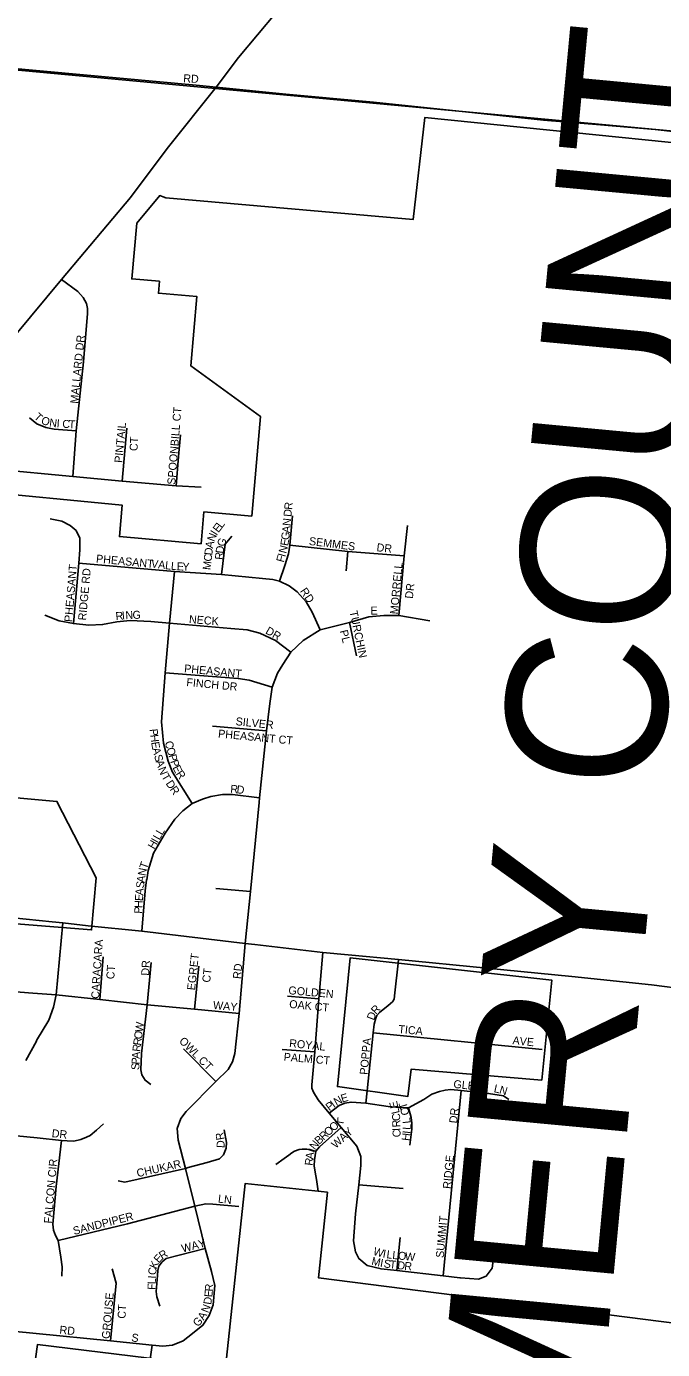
# Model space of a CAD drawing. Extents: x 0 to 680, y 0 to 440.
# Drawn here: x 91.08 to 102.85, y 204.28 to 228.79 of the extents above; entities that cross this region are included whole.
import ezdxf

# ---------------------------------------------------------------- set-up
doc = ezdxf.new("R2010")
doc.units = 0
for name, color, linetype in [('GM_X_Adjacent_County_Text', 7, 'Continuous'), ('GM_X_City_Street', 7, 'Continuous'), ('GM_X_City_Street_Text', 7, 'Continuous'), ('GM_X_Corporation', 7, 'Continuous'), ('GM_X_Section', 7, 'Continuous')]:
    doc.layers.add(name, color=color, linetype=linetype)

msp = doc.modelspace()

# ---------------------------------------------------------------- linework, layer by layer
at = {"layer": 'GM_X_City_Street'}
for points in [[(89.85, 221.868), (90.448, 222.586), (90.882, 223.086), (91.724, 224.105), (93, 225.625), (93.68, 226.531), (94.585, 227.667), (95.002, 228.216), (95.704, 229.052)], [(85.499, 228.514), (86.4, 228.43), (89.973, 228.094), (94.217, 227.702), (94.585, 227.667), (95.878, 227.537), (97.497, 227.388), (99.377, 227.189), (100.647, 227.053), (101.701, 226.969), (102.716, 226.884), (103.37, 226.808), (103.758, 226.775)], [(91.933, 220.457), (91.995, 221.298), (92.13, 222.578), (92.203, 223.472), (92.208, 223.566), (92.187, 223.659), (92.127, 223.772), (92.026, 223.878), (91.724, 224.105)], [(91.13, 221.541), (91.27, 221.429), (91.436, 221.36), (91.586, 221.333), (91.995, 221.298)], [(92.848, 220.367), (92.933, 221.349)], [(89.398, 221.287), (90.015, 220.81), (90.177, 220.707), (90.334, 220.632), (90.489, 220.59), (91.933, 220.457), (92.848, 220.367), (93.845, 220.284), (94.31, 220.255)], [(93.845, 220.284), (93.89, 220.823), (93.93, 221.226)], [(91.945, 217.729), (92.043, 218.851), (92.063, 219.097), (92.063, 219.313), (91.994, 219.451), (91.885, 219.549), (91.728, 219.628), (91.512, 219.668)], [(95.762, 218.516), (95.859, 218.808), (95.924, 219.024), (95.95, 219.181), (96.002, 219.723)], [(94.689, 218.639), (94.754, 219.2), (94.878, 219.351)], [(97.966, 217.877), (98.069, 218.985), (98.127, 219.547)], [(95.95, 219.181), (97.022, 219.063), (98.069, 218.985)], [(96.996, 218.704), (97.022, 219.063)], [(92.043, 218.851), (93.814, 218.693), (94.689, 218.639), (95.447, 218.566), (95.634, 218.546), (95.762, 218.516), (95.939, 218.428), (96.086, 218.32), (96.254, 218.133), (96.362, 217.941), (96.513, 217.612)], [(94.142, 214.394), (93.779, 214.978), (93.697, 215.184), (93.615, 215.513), (93.574, 215.911), (93.642, 216.817), (93.725, 217.739), (93.814, 218.693)], [(91.413, 217.887), (91.679, 217.779), (91.945, 217.729), (92.23, 217.7), (92.486, 217.71), (92.751, 217.759), (92.997, 217.788), (93.381, 217.769), (93.725, 217.739), (94.857, 217.641), (95.162, 217.611), (95.398, 217.552), (95.683, 217.414), (95.969, 217.202)], [(95.382, 214.415), (95.39, 214.499), (95.52, 215.742), (95.578, 216.248), (95.622, 216.552), (95.723, 216.812), (95.824, 216.971), (95.969, 217.202), (96.2, 217.419), (96.513, 217.612), (97.053, 217.752), (97.414, 217.853), (97.689, 217.882), (97.966, 217.877), (98.542, 217.781)], [(97.182, 217.132), (97.053, 217.752)], [(93.642, 216.817), (94.994, 216.714), (95.199, 216.679), (95.622, 216.552)], [(94.521, 215.831), (95.52, 215.742)], [(93.211, 212.03), (93.274, 212.777), (93.297, 212.985), (93.304, 212.985), (93.326, 213.155), (93.43, 213.474), (93.645, 213.845), (93.823, 214.105), (93.972, 214.26), (94.142, 214.394), (94.335, 214.476), (94.491, 214.527), (94.706, 214.565), (94.891, 214.565), (95.39, 214.499)], [(93.402, 204.361), (93.597, 204.342), (93.779, 204.366), (93.977, 204.445), (94.151, 204.58), (94.341, 204.731), (94.46, 204.913), (94.532, 205.111), (94.565, 205.471), (94.5, 205.729), (94.381, 206.156), (94.191, 206.94), (94.017, 207.637), (93.882, 208.16), (93.866, 208.374), (93.936, 208.562), (94.029, 208.691), (94.579, 209.245), (94.809, 209.467), (94.888, 209.614), (94.931, 209.768), (95.011, 210.509), (95.123, 211.806), (95.223, 212.765), (95.382, 214.415)], [(94.584, 212.821), (95.223, 212.765)], [(89.199, 212.441), (89.62, 212.401), (91.549, 212.204)], [(91.067, 209.634), (91.263, 209.995), (91.263, 210.01), (91.488, 210.386), (91.578, 210.626), (91.623, 210.851), (91.752, 212.184)], [(91.549, 212.204), (91.752, 212.184), (92.221, 212.134), (93.211, 212.03), (95.123, 211.806), (95.306, 211.785)], [(95.306, 211.785), (96.564, 211.637), (97.028, 211.595)], [(92.435, 210.766), (92.495, 211.557)], [(99.748, 206.158), (99.697, 205.788), (99.582, 205.642), (99.442, 205.583), (99.109, 205.609), (99.096, 205.609), (98.79, 205.647), (97.932, 205.746), (97.639, 205.775), (97.384, 205.839), (97.23, 205.967), (97.166, 206.094), (97.128, 206.299), (97.167, 206.796), (97.23, 207.334), (97.268, 207.692), (97.268, 207.859), (97.192, 208.05), (96.898, 208.395), (96.68, 208.664), (96.476, 208.907), (96.386, 209.047), (96.36, 209.125), (96.361, 209.184), (96.413, 209.796), (96.487, 210.778), (96.564, 211.637)], [(97.028, 211.595), (97.962, 211.51), (99.597, 211.349), (101.169, 211.192), (102.647, 211.035), (103.315, 210.954), (103.684, 210.909), (104.709, 210.847)], [(97.954, 211.439), (97.962, 211.51)], [(93.375, 209.19), (93.271, 209.271), (93.214, 209.369), (93.19, 209.462), (93.208, 209.768), (93.307, 210.67), (93.387, 211.449)], [(94.184, 210.587), (94.268, 211.386)], [(97.382, 209.077), (97.495, 210.152), (97.512, 210.311), (97.542, 210.422), (97.562, 210.469), (97.613, 210.526), (97.769, 210.655), (97.85, 210.722), (97.882, 210.774), (97.894, 210.887), (97.954, 211.439)], [(88.44, 209.309), (88.667, 209.274), (88.978, 209.255), (89.207, 209.257), (89.486, 209.335), (89.705, 209.422), (89.779, 209.482), (89.82, 209.544), (89.842, 209.7), (89.862, 209.867), (89.904, 210.006), (89.975, 210.164), (90.106, 210.382), (90.237, 210.582), (90.324, 210.696), (90.507, 210.827), (90.69, 210.888), (90.804, 210.914), (91.192, 210.882), (91.623, 210.851), (92.435, 210.766), (93.307, 210.67), (94.184, 210.587), (95.011, 210.509)], [(95.905, 210.826), (96.487, 210.778)], [(97.495, 210.152), (100.624, 209.841)], [(94.579, 209.245), (93.98, 209.853)], [(95.807, 209.842), (96.413, 209.796)], [(96.68, 208.664), (96.865, 208.802), (96.966, 208.845), (97.085, 208.865), (97.358, 208.844), (97.773, 208.786), (98.046, 208.76), (98.146, 208.76), (98.429, 208.912), (98.581, 209.012), (98.718, 209.064), (98.823, 209.085), (98.933, 209.101), (99.122, 209.08), (99.631, 209.028), (99.904, 208.981), (100.004, 208.917)], [(97.358, 208.844), (97.382, 209.077)], [(98.79, 205.647), (99.122, 209.08)], [(98.169, 208.066), (98.209, 208.364), (98.209, 208.48), (98.195, 208.58), (98.146, 208.76)], [(89.583, 208.072), (89.708, 208.066), (89.933, 208.131), (90.17, 208.214), (90.294, 208.255), (90.401, 208.285), (90.894, 208.244), (91.272, 208.202), (91.722, 208.155), (91.829, 208.149), (91.953, 208.143), (92.084, 208.173), (92.185, 208.214), (92.256, 208.249), (92.374, 208.344), (92.504, 208.463)], [(94.07, 207.652), (94.419, 207.745), (94.649, 207.814), (94.726, 207.89), (94.772, 208.013), (94.779, 208.12), (94.733, 208.35)], [(96.478, 207.218), (96.447, 207.435), (96.42, 207.567), (96.404, 207.687), (96.408, 207.799), (96.431, 207.954), (96.497, 208.035), (96.898, 208.395)], [(91.731, 205.639), (91.738, 205.813), (91.71, 205.994), (91.661, 206.3), (91.612, 206.398), (91.577, 206.496), (91.563, 206.607), (91.626, 207.304), (91.722, 208.155)], [(95.694, 207.708), (95.847, 207.82), (95.93, 207.882), (95.988, 207.925), (96.036, 207.956), (96.125, 207.987), (96.18, 207.996), (96.265, 207.996), (96.321, 207.989), (96.377, 207.967), (96.431, 207.954)], [(92.771, 207.407), (92.894, 207.384), (94.017, 207.637), (94.07, 207.652)], [(97.23, 207.334), (98.05, 207.265)], [(91.661, 206.3), (92.943, 206.614), (94.191, 206.94), (94.399, 206.983), (94.525, 206.976), (95.006, 206.935)], [(97.932, 205.746), (97.996, 206.358)], [(93.545, 205.089), (93.487, 205.258), (93.477, 205.355), (93.487, 205.505), (93.502, 205.655), (93.506, 205.747), (93.526, 205.825), (93.589, 205.907), (93.661, 205.97), (94.381, 206.156)], [(92.63, 204.446), (92.736, 205.51), (92.663, 205.777)], [(89.323, 205.153), (89.427, 204.982), (89.523, 204.841), (89.597, 204.774), (89.686, 204.737), (89.872, 204.715), (92.63, 204.446), (93.402, 204.361)], [(93.368, 204.103), (93.385, 204.232), (93.402, 204.361)]]:
    msp.add_lwpolyline(points, dxfattribs=at)
at = {"layer": 'GM_X_Corporation'}
for points in [[(106.116, 226.325), (98.449, 227.103), (98.234, 225.217), (93.656, 225.617), (93.609, 225.633), (93.544, 225.656), (93.116, 225.145), (93.026, 224.115), (93.538, 224.07), (93.519, 223.849), (94.231, 223.787), (94.119, 222.502), (95.406, 221.566), (95.245, 219.72), (94.359, 219.798), (94.307, 219.207), (92.795, 219.34), (92.847, 219.925), (90.033, 220.196)], [(89.943, 214.586), (91.641, 214.437), (92.364, 213.018), (92.28, 212.055), (84.699, 212.662)], [(104.08, 204.644), (96.48, 205.611), (96.647, 207.197), (95.121, 207.358), (94.763, 203.949), (91.283, 204.376), (91.203, 203.803)], [(91.203, 203.803), (91.283, 204.376), (94.763, 203.949), (95.121, 207.358), (96.647, 207.197), (96.48, 205.611), (104.08, 204.644)]]:
    msp.add_lwpolyline(points, dxfattribs=at)
for points in [[(97.066, 211.537), (100.801, 211.124), (100.615, 209.274), (98.199, 209.479), (98.137, 208.972), (96.83, 209.153)], [(100.801, 211.124), (100.615, 209.274), (98.199, 209.479), (98.137, 208.972), (96.83, 209.153), (97.066, 211.537)]]:
    msp.add_lwpolyline(points, close=True, dxfattribs=at)
at = {"layer": 'GM_X_Section'}
msp.add_lwpolyline([(107.626, 242.209), (106.175, 226.561), (90.794, 227.996), (91.891, 243.739)], close=True, dxfattribs=at)

# ---------------------------------------------------------------- texts
at = {"layer": 'GM_X_Adjacent_County_Text'}
msp.add_text('MONTGOMERY COUNTY', height=2.96462, rotation=84.6299, dxfattribs=at).set_placement((99.938, 184.315))
at = {"layer": 'GM_X_City_Street_Text'}
for s, height, rotation, p in [('RD', 0.1482, 356.9776, (93.975, 227.758)), ('MALLARD DR', 0.1482, 84.3539, (92.031, 221.798)), ('T', 0.148, 317.4929, (91.203, 221.54)), ('O', 0.148, 339.6774, (91.334, 221.437)), ('SPOONBILL CT', 0.14823, 85.3341, (93.829, 220.297)), ('N', 0.148, 352.5191, (91.491, 221.383)), ('I', 0.148, 356.2316, (91.631, 221.365)), ('C', 0.148, 356.6418, (91.736, 221.358)), ('T', 0.148, 356.6384, (91.853, 221.351)), ('PINTAIL', 0.1482, 84.7089, (92.85, 220.702)), ('CT', 0.1482, 86.8215, (93.131, 220.922)), ('D', 0.148, 84.3946, (95.979, 219.702)), ('R', 0.148, 84.3812, (95.992, 219.832)), ('L', 0.148, 52.6979, (94.692, 219.486)), ('N', 0.148, 84.3946, (95.963, 219.533)), ('N', 0.148, 68.2464, (94.551, 219.236)), ('I', 0.148, 57.8808, (94.596, 219.351)), ('E', 0.148, 52.6979, (94.629, 219.403)), ('G', 0.148, 84.3047, (95.937, 219.273)), ('A', 0.148, 84.3721, (95.95, 219.403)), ('D', 0.148, 83.7949, (94.514, 218.989)), ('A', 0.148, 78.6121, (94.527, 219.115)), ('D', 0.148, 82.414, (94.721, 219.021)), ('G', 0.148, 71.6549, (94.737, 219.143)), ('N', 0.148, 75.2108, (95.882, 219.019)), ('E', 0.148, 80.7011, (95.919, 219.16)), ('SEMMES', 0.1482, 352.875, (96.299, 219.188)), ('DR', 0.1482, 353.9832, (97.551, 219.071)), ('PHEASANT', 0.1482, 354.5228, (92.359, 218.862)), ('V', 0.148, 353.3412, (93.377, 218.771)), ('A', 0.148, 353.3195, (93.507, 218.755)), ('L', 0.148, 353.3434, (93.636, 218.74)), ('L', 0.148, 354.7328, (93.744, 218.728)), ('E', 0.148, 357.0235, (93.854, 218.718)), ('Y', 0.148, 357.3922, (93.96, 218.712)), ('M', 0.148, 83.7949, (94.484, 218.716)), ('C', 0.148, 83.7949, (94.501, 218.872)), ('R', 0.148, 83.8207, (94.709, 218.905)), ('F', 0.148, 75.0492, (95.838, 218.854)), ('I', 0.148, 75.0674, (95.865, 218.955)), ('PHEASANT', 0.1482, 85.301, (91.924, 217.754)), ('RIDGE RD', 0.1482, 84.7255, (92.178, 217.783)), ('MORRELL', 0.1482, 84.8083, (97.951, 217.897)), ('RD', 0.1482, 303.4842, (96.133, 218.332)), ('DR', 0.1482, 83.9946, (98.228, 218.185)), ('R', 0.148, 5.5946, (92.732, 217.792)), ('I', 0.148, 5.6171, (92.849, 217.804)), ('N', 0.148, 3.5436, (92.912, 217.81)), ('G', 0.148, 0.2405, (93.04, 217.818)), ('NECK', 0.1482, 355.4887, (94.08, 217.74)), ('TURCHIN', 0.1482, 282.0309, (97.054, 217.953)), ('E', 0.148, 0, (97.444, 217.897)), ('DR', 0.1482, 330.0637, (95.487, 217.554)), ('PL', 0.1482, 284.0298, (96.874, 217.593)), ('PHEASANT', 0.1482, 354.5228, (93.99, 216.827)), ('FINCH DR', 0.1482, 354.6436, (94.031, 216.573)), ('SILVER', 0.1482, 354.1724, (94.942, 215.849)), ('P', 0.148, 275.2538, (93.356, 215.774)), ('H', 0.148, 276.6197, (93.366, 215.667)), ('PHEASANT CT', 0.14823, 354.5315, (94.618, 215.621)), ('E', 0.148, 279.5188, (93.383, 215.529)), ('C', 0.148, 281.9625, (93.637, 215.539)), ('O', 0.148, 285.8495, (93.664, 215.413)), ('A', 0.148, 284.3322, (93.403, 215.413)), ('S', 0.148, 285.8405, (93.436, 215.282)), ('P', 0.148, 286.4786, (93.7, 215.286)), ('P', 0.148, 290.1947, (93.733, 215.176)), ('A', 0.148, 288.0143, (93.466, 215.176)), ('N', 0.148, 291.4078, (93.51, 215.043)), ('T', 0.148, 300.2044, (93.568, 214.899)), ('E', 0.148, 295.7068, (93.775, 215.064)), ('R', 0.148, 305.0434, (93.834, 214.947)), ('D', 0.148, 303.7303, (93.647, 214.767)), ('R', 0.148, 304.6516, (93.721, 214.657)), ('R', 0.148, 355.5268, (94.845, 214.597)), ('D', 0.148, 353.4957, (94.96, 214.588)), ('H', 0.148, 60.6482, (93.441, 213.539)), ('I', 0.148, 60.6522, (93.505, 213.652)), ('L', 0.148, 60.679, (93.537, 213.709)), ('L', 0.148, 59.5469, (93.588, 213.8)), ('T', 0.148, 70.6145, (93.301, 213.172)), ('A', 0.148, 81.8637, (93.261, 212.922)), ('N', 0.148, 79.4488, (93.279, 213.049)), ('A', 0.148, 85.0984, (93.236, 212.691)), ('S', 0.148, 82.5191, (93.247, 212.819)), ('P', 0.148, 86.4731, (93.216, 212.353)), ('H', 0.148, 86.4914, (93.222, 212.457)), ('E', 0.148, 86.5065, (93.23, 212.587)), ('CARACARA', 0.1482, 86.2839, (92.42, 210.775)), ('EGRET', 0.1482, 83.6587, (94.194, 210.932)), ('CT', 0.1482, 86.8215, (92.701, 211.139)), ('DR', 0.1482, 86.989, (93.346, 211.205)), ('CT', 0.1482, 83.6518, (94.474, 211.074)), ('RD', 0.1482, 83.9832, (95.042, 211.141)), ('GOLDEN', 0.1482, 354.9858, (95.92, 210.866)), ('WAY', 0.1482, 354.8086, (94.524, 210.592)), ('OAK CT', 0.1482, 354.3997, (95.934, 210.612)), ('D', 0.148, 69.3595, (97.507, 210.371)), ('R', 0.148, 46.563, (97.544, 210.48)), ('W', 0.148, 82.2269, (93.229, 210.154)), ('TICA', 0.1482, 354.4758, (97.955, 210.148)), ('R', 0.148, 82.2305, (93.195, 209.908)), ('O', 0.148, 82.2356, (93.211, 210.024)), ('OWL CT', 0.1482, 315.003, (93.889, 209.984)), ('ROYAL', 0.1482, 354.0564, (95.933, 209.887)), ('POPPA', 0.1482, 84.6832, (97.39, 209.367)), ('AVE', 0.1482, 354.0895, (100.068, 209.94)), ('A', 0.148, 86.2383, (93.172, 209.664)), ('R', 0.148, 82.89, (93.181, 209.792)), ('S', 0.148, 87.5401, (93.163, 209.456)), ('P', 0.148, 87.5128, (93.168, 209.561)), ('PALM CT', 0.1482, 355.2391, (95.833, 209.633)), ('GLEN', 0.1482, 353.8278, (98.973, 209.131)), ('L', 0.148, 347.6075, (99.718, 209.052)), ('N', 0.148, 343.6462, (99.817, 209.031)), ('P', 0.148, 36.9355, (96.683, 208.694)), ('I', 0.148, 36.9049, (96.766, 208.757)), ('N', 0.148, 29.3327, (96.814, 208.793)), ('E', 0.148, 17.2514, (96.92, 208.854)), ('E', 0.148, 103.4001, (97.962, 208.769)), ('T', 0.148, 106.1105, (98.139, 208.761)), ('K', 0.148, 42.1399, (96.857, 208.402)), ('L', 0.148, 103.4146, (97.986, 208.667)), ('C', 0.148, 91.7247, (97.994, 208.517)), ('C', 0.148, 103.613, (98.168, 208.64)), ('L', 0.148, 95.8458, (98.189, 208.476)), ('DR', 0.1482, 83.9946, (99.046, 208.467)), ('DR', 0.1482, 353.9946, (91.538, 208.218)), ('R', 0.148, 42.1479, (96.577, 208.148)), ('O', 0.148, 42.1399, (96.664, 208.227)), ('O', 0.148, 42.1399, (96.76, 208.314)), ('WAY', 0.1482, 42.5117, (96.801, 207.997)), ('R', 0.148, 91.7393, (97.997, 208.4)), ('C', 0.148, 91.7247, (98.003, 208.217)), ('I', 0.148, 91.7053, (97.999, 208.335)), ('I', 0.148, 83.869, (98.181, 208.273)), ('L', 0.148, 89.0528, (98.188, 208.353)), ('R', 0.148, 100.4054, (94.742, 208.176)), ('D', 0.148, 88.9071, (94.742, 208.014)), ('N', 0.148, 51.0535, (96.413, 207.971)), ('B', 0.148, 42.767, (96.491, 208.069)), ('H', 0.148, 83.3412, (98.165, 208.142)), ('R', 0.148, 83.3299, (96.372, 207.683)), ('A', 0.148, 83.3447, (96.386, 207.8)), ('I', 0.148, 72.2287, (96.399, 207.922)), ('RIDGE', 0.1482, 84.5067, (98.929, 207.253)), ('FALCON CIR', 0.1482, 85.1787, (91.546, 206.613)), ('CHUKAR', 0.1482, 12.6305, (93.133, 207.474)), ('LN', 0.1482, 353.9946, (94.616, 207.005)), ('SANDPIPER', 0.1482, 14.4005, (91.958, 206.404)), ('SUMMIT', 0.1482, 84.8045, (98.799, 205.975)), ('R', 0.148, 32.5922, (93.587, 205.944)), ('WAY', 0.1482, 14.4684, (93.967, 206.078)), ('W', 0.148, 344.3571, (97.484, 206.039)), ('I', 0.148, 349.5981, (97.662, 205.989)), ('L', 0.148, 352.3861, (97.734, 205.976)), ('K', 0.148, 66.9851, (93.482, 205.763)), ('E', 0.148, 48.8089, (93.527, 205.873)), ('M', 0.148, 347.3467, (97.453, 205.855)), ('I', 0.148, 349.8772, (97.613, 205.819)), ('S', 0.148, 351.5512, (97.682, 205.807)), ('T', 0.148, 353.3581, (97.79, 205.791)), ('L', 0.148, 354.4776, (97.843, 205.962)), ('D', 0.148, 354.1235, (97.935, 205.774)), ('O', 0.148, 354.4177, (97.947, 205.952)), ('R', 0.148, 354.135, (98.064, 205.761)), ('W', 0.148, 354.4343, (98.077, 205.939)), ('I', 0.148, 87.5714, (93.472, 205.595)), ('C', 0.148, 84.8693, (93.475, 205.658)), ('F', 0.148, 87.5947, (93.463, 205.386)), ('L', 0.148, 87.5674, (93.468, 205.49)), ('E', 0.148, 85.8233, (94.516, 205.248)), ('R', 0.148, 86.1882, (94.524, 205.354)), ('GROUSE', 0.1482, 84.9006, (92.616, 204.475)), ('D', 0.148, 81.0472, (94.494, 205.106)), ('CT', 0.1482, 86.8222, (92.909, 204.851)), ('A', 0.148, 58.2877, (94.357, 204.814)), ('N', 0.148, 68.9512, (94.439, 204.951)), ('RD', 0.1482, 354.0895, (91.681, 204.578)), ('G', 0.148, 46.3911, (94.246, 204.693)), ('S', 0.148, 352.8783, (93.012, 204.435))]:
    msp.add_text(s, height=height, rotation=rotation, dxfattribs=at).set_placement(p)

doc.saveas('drawing.dxf')
